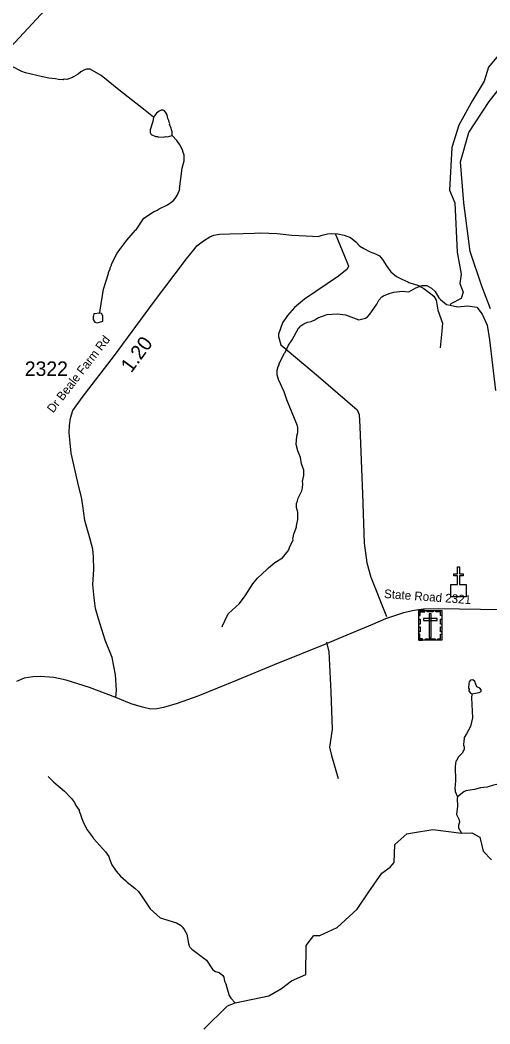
# Model space of a CAD drawing. Extents: x 1248224 to 1454986, y 825081 to 985870.
# Drawn here: x 1416601 to 1420659, y 892543 to 901215 of the extents above; entities that cross this region are included whole.
import ezdxf

# ---------------------------------------------------------------- set-up
doc = ezdxf.new("R2010")
doc.units = 0
for name, color, linetype in [('Exist Cultural Cemetery CELL', 7, 'Continuous'), ('Exist Cultural Church CELL', 7, 'Continuous'), ('Exist Hydrographic Creek Single Shore', 7, 'Continuous'), ('Exist Hydrographic Misc Water Feature', 7, 'Continuous'), ('Exist Hydrographic River Shore', 7, 'Continuous'), ('Exist Road Non-System Type 51', 7, 'Continuous'), ('Exist Road Secondary Mileage Hundredths English Label', 7, 'Continuous'), ('Exist Road Secondary Type 20 Attributed', 7, 'Continuous'), ('Exist Road Secondary Type 51 Attributed', 7, 'Continuous'), ('Exist Road Secondary Type 51 Label', 7, 'Continuous'), ('Exist Road Secondary Type 51 Number Label', 7, 'Continuous')]:
    doc.layers.add(name, color=color, linetype=linetype)

msp = doc.modelspace()

# ---------------------------------------------------------------- linework, layer by layer
at = {"layer": 'Exist Cultural Cemetery CELL'}
for points in [[(1420043.5, 896113.9), (1420242.6, 896113.9), (1420242.6, 895859.3), (1420043.5, 895859.3)], [(1420043.5, 896070.6), (1420054.9, 896070.6), (1420054.9, 896102.8), (1420095.4, 896102.8), (1420095.4, 896113.9), (1420043.5, 896113.9)], [(1420117.6, 896113.9), (1420169.4, 896113.9), (1420169.4, 896102.5), (1420117.6, 896102.5)], [(1420152.5, 896084.6), (1420133.9, 896084.6), (1420133.9, 895881.8), (1420152.5, 895881.8)], [(1420242.7, 896070.6), (1420231.3, 896070.6), (1420231.3, 896102.7), (1420190.8, 896102.7), (1420190.8, 896113.9), (1420242.7, 896113.9)], [(1420043.5, 895996.4), (1420043.5, 896039.8), (1420054.9, 896039.8), (1420054.9, 895996.4)], [(1420043.5, 895929.2), (1420043.5, 895972.5), (1420054.9, 895972.5), (1420054.9, 895929.2)], [(1420084.3, 896045.9), (1420084.3, 896027.2), (1420202.1, 896027.2), (1420202.1, 896045.9)], [(1420231.2, 895931.6), (1420231.2, 895974.9), (1420242.6, 895974.9), (1420242.6, 895931.6)], [(1420231.3, 895997.5), (1420231.3, 896040.8), (1420242.6, 896040.8), (1420242.6, 895997.5)], [(1420076.6, 895859.3), (1420076.6, 895870.8), (1420054.6, 895870.8), (1420054.6, 895911.2), (1420043.5, 895911.2), (1420043.5, 895859.3)], [(1420209.5, 895859.3), (1420209.5, 895870.8), (1420231.5, 895870.8), (1420231.5, 895911.2), (1420242.6, 895911.2), (1420242.6, 895859.3)], [(1420101, 895870.8), (1420185.8, 895870.8), (1420185.8, 895859.4), (1420101, 895859.4)]]:
    msp.add_lwpolyline(points, close=True, dxfattribs=at)
at = {"layer": 'Exist Cultural Church CELL'}
msp.add_lwpolyline([(1420321.7, 896338.3), (1420378.7, 896338.4), (1420378.7, 896414.5), (1420346.7, 896414.5), (1420346.7, 896430.5), (1420378.7, 896430.5), (1420378.7, 896490.7), (1420394.7, 896490.7), (1420394.7, 896430.5), (1420426.7, 896430.5), (1420426.7, 896414.5), (1420394.7, 896414.5), (1420394.7, 896338.4), (1420452.3, 896338.3), (1420452.3, 896231.8), (1420321.7, 896231.8)], close=True, dxfattribs=at)
at = {"layer": 'Exist Hydrographic Creek Single Shore'}
msp.add_lwpolyline([(1418187.1, 892496.7), (1418393.4, 892699.8), (1418459.8, 892725.8), (1418749.1, 892787.3), (1418859.3, 892849.3), (1418945.4, 892914.2), (1419069.2, 892970.2), (1419072, 893220.6), (1419136.7, 893307.7), (1419189.5, 893306.2), (1419339, 893377.2), (1419511.2, 893534.4), (1419613.4, 893683), (1419723.8, 893846.5), (1419797.8, 893897.9), (1419832.5, 893938.7), (1419837.1, 894094.4), (1419941.3, 894186.6), (1419990.4, 894194.1), (1420166.4, 894223.4), (1420413.8, 894191.8), (1420502.5, 894195.1), (1420571.9, 894157.3), (1420600.6, 894034.9), (1420673.1, 893960.8)], dxfattribs=at)
at = {"layer": 'Exist Hydrographic Misc Water Feature'}
for points in [[(1417751.6, 900376), (1417667.4, 900446.2), (1417494.3, 900582.1), (1417466.7, 900600.7), (1417301.7, 900736.1), (1417206.9, 900790.6), (1417175, 900791.3), (1417150.7, 900781.8), (1417126.5, 900768.4), (1417102, 900748.9), (1417061.5, 900725.8), (1417053.4, 900717.9), (1417005, 900703.1), (1416981, 900703.6), (1416973, 900699.8), (1416933, 900700.6), (1416907.1, 900707.3), (1416849.2, 900714.5), (1416793.5, 900723.8), (1416646.2, 900759), (1416614.6, 900771.8), (1416527.5, 900817.7)], [(1417913.8, 900217.3), (1417915.1, 900250.6), (1417907.5, 900266.8), (1417905.9, 900282.8), (1417892.5, 900315.1), (1417892.7, 900323.1), (1417885.1, 900339.3), (1417885.3, 900347.3), (1417877.6, 900363.5), (1417870.3, 900395.7), (1417862.6, 900411.9), (1417847.1, 900432.2), (1417837.2, 900436.4), (1417819.2, 900436.8), (1417803, 900429.2), (1417778.6, 900411.7), (1417751.6, 900376)], [(1417751.6, 900376), (1417747.1, 900338.4), (1417723.5, 900266.9), (1417723, 900242.9), (1417732.6, 900226.7), (1417770.2, 900209.8), (1417786.2, 900209.5), (1417794.1, 900205.3), (1417842.1, 900204.3), (1417856.2, 900208), (1417874.2, 900207.6), (1417913.8, 900217.3)], [(1417288.4, 898683.3), (1417293.3, 898708.1), (1417321.6, 898891.3), (1417364.5, 899026.5), (1417364.7, 899034.5), (1417377.4, 899066.1), (1417377.6, 899074.1), (1417390.1, 899097.9), (1417390.3, 899105.9), (1417440.3, 899200.8), (1417461, 899232.3), (1417522.8, 899315), (1417596.6, 899401.4), (1417602.3, 899403.7), (1417670.9, 899503.8), (1417752.1, 899558), (1417784.4, 899573.3), (1417800.7, 899584.9), (1417873.4, 899619.4), (1417922.2, 899652.3), (1417940.6, 899673.8), (1417959.3, 899705.5), (1417980.3, 899753), (1417978.8, 899757.1), (1418000.3, 899936.6), (1418017.7, 900000.3), (1418018.7, 900048.2), (1418007.5, 900080.5), (1418007.6, 900088.5), (1417980.7, 900137.1), (1417955.5, 900173.7), (1417913.8, 900217.3)], [(1418348.1, 895971.4), (1418346.2, 895979.5), (1418362.9, 896011.1), (1418373.6, 896040.9), (1418400.7, 896088.3), (1418496.5, 896176.2), (1418543.9, 896241.1), (1418610.2, 896345.7), (1418651.2, 896392.9), (1418732.8, 896469), (1418745.2, 896484.7), (1418802.2, 896529.5), (1418867, 896570), (1418904.1, 896615.3), (1418920.6, 896638.9), (1418927, 896658.8), (1418958.5, 896726.1), (1418957, 896733.2), (1418967.7, 896786), (1418972.2, 896789.9), (1418988.9, 896837.4), (1418987, 896844.8), (1418998.3, 896901.3), (1418999.6, 896965.3), (1418988.5, 897005.6), (1418989.3, 897039.5), (1418997.8, 897061.3), (1419002.3, 897085.2), (1419035.6, 897148.6), (1419040.1, 897172.5), (1419043, 897212.4), (1419041.3, 897228.5), (1419050.5, 897280.2), (1419051.6, 897328.2), (1419032.7, 897380.7), (1419021.9, 897437), (1418999.1, 897493.5), (1418984.3, 897549.9), (1418990, 897621.7), (1418998.6, 897653.5), (1418999.5, 897693.5), (1418995.8, 897709.6), (1418904.8, 897935.8), (1418882.2, 898004.3), (1418832.5, 898109.5), (1418821.4, 898149.7), (1418822.2, 898189.6), (1418831, 898221.5), (1418839.4, 898237.3), (1418839.5, 898245.3), (1418854.3, 898283), (1418883.6, 898338.4), (1418889.6, 898344.2), (1418919, 898407.6), (1418950.9, 898453.4), (1419006.2, 898553.7), (1419012.2, 898555.6), (1419026.6, 898573.3), (1419051, 898590.7), (1419083.3, 898604.1), (1419115.5, 898611.3), (1419147.8, 898626.6), (1419172.2, 898644), (1419252.8, 898672.3), (1419340.9, 898678.3), (1419412.7, 898668.7), (1419527.7, 898626.2), (1419584.1, 898640.9), (1419600.3, 898650.5), (1419622.8, 898674.1), (1419680.7, 898760.8), (1419699.4, 898794.4), (1419724.1, 898823.9), (1419740.3, 898833.5), (1419788.7, 898852.5), (1419828.9, 898863.5), (1419901.1, 898873.9), (1419957, 898868.7), (1420017.8, 898903.3), (1420074.2, 898922.1), (1420114.2, 898921.2), (1420153.6, 898900.4), (1420187.1, 898871.5), (1420217.8, 898814.8), (1420231.6, 898802.5), (1420284.8, 898759), (1420315.4, 898751.6)], [(1417288.4, 898683.3), (1417281.1, 898684.1), (1417249, 898678.9), (1417236.7, 898676.8), (1417232.5, 898653.3), (1417231.9, 898629.3), (1417245.4, 898604.9), (1417267.2, 898600.5), (1417307.5, 898611.5), (1417315.5, 898613.8), (1417315.8, 898627.3), (1417316.5, 898659.3), (1417303, 898681.7), (1417288.4, 898683.3)], [(1420505.4, 895395.2), (1420517.5, 895399), (1420565.7, 895405.9), (1420581.9, 895415.5), (1420582.2, 895429.5), (1420570.5, 895443.8), (1420546.7, 895456.3), (1420527.8, 895502.7), (1420510.1, 895517.1), (1420492, 895513.5), (1420479.7, 895499.8), (1420475.5, 895487.9), (1420474.6, 895443.9), (1420478.3, 895435.8), (1420478, 895419.8), (1420487.7, 895403.6), (1420505.4, 895395.2)], [(1420505.4, 895395.2), (1420503.4, 895391.3), (1420500.7, 895359.3), (1420508.9, 895187.1), (1420491.3, 895111.4), (1420457.9, 895048.1), (1420437.2, 895016.6), (1420436.9, 895000.6), (1420432.7, 894992.7), (1420431.8, 894952.7), (1420435.5, 894936.6), (1420435, 894912.6), (1420418.3, 894880.9), (1420387.6, 894849.6), (1420373.1, 894826), (1420370.9, 894816), (1420364.9, 894814.1), (1420359.8, 894766.2), (1420362.8, 894642.1), (1420355.6, 894574.3), (1420359.4, 894566.2), (1420359.1, 894550.2), (1420379.4, 894504.9)], [(1416842.1, 894680.5), (1416893, 894631.3), (1416985.3, 894553.2), (1417043.9, 894491.8), (1417071.2, 894455.2), (1417082.7, 894431), (1417111.8, 894390.3), (1417110.6, 894385.3), (1417145.4, 894285.6), (1417180.1, 894220.8), (1417232.6, 894151.5), (1417234.4, 894145.5), (1417337.9, 894029.1), (1417367, 893988.5), (1417372, 893970.5), (1417392.7, 893918.1), (1417431.3, 893863.7), (1417467.1, 893820.1), (1417513, 893779.6), (1417524.2, 893767), (1417593.1, 893717.4), (1417622.4, 893686.7), (1417655.5, 893642), (1417725.1, 893536.4), (1417811.4, 893458.5), (1417950.6, 893417.4), (1417986.1, 893396.5), (1418003.7, 893378.1), (1418019.3, 893357.8), (1418040.4, 893317.3), (1418054.6, 893236.9), (1418060.3, 893218.8), (1418068, 893206.7), (1418083.6, 893190.3), (1418212.2, 893094.8), (1418265.7, 893010.1), (1418289.4, 892995.6), (1418319.3, 892988.9), (1418350.6, 892962.2), (1418360.3, 892946), (1418367.6, 892913.9), (1418379, 892889.6), (1418393.7, 892825.3), (1418406.9, 892789), (1418422.4, 892764.6), (1418459.8, 892725.8)], [(1420762.4, 894621.4), (1420688.3, 894606.9), (1420635.9, 894588), (1420578.7, 894582), (1420524.6, 894569.8), (1420451.3, 894558.1), (1420433, 894548.5), (1420379.4, 894504.9)], [(1420379.4, 894504.9), (1420375.8, 894489.8), (1420378.4, 894425.7), (1420370.8, 894353.8), (1420393.8, 894305.2), (1420395.3, 894285.2), (1420388.8, 894261.4), (1420388.3, 894237.4), (1420413.8, 894191.8)]]:
    msp.add_lwpolyline(points, dxfattribs=at)
at = {"layer": 'Exist Hydrographic River Shore'}
for points in [[(1416445.5, 900902.1), (1417000.9, 901506.4)], [(1420730.5, 900908), (1420645.7, 900809), (1420608, 900686.5), (1420509.2, 900519.2), (1420389.9, 900306.6), (1420331, 900115.8), (1420309.7, 899746.9), (1420354.4, 899636.1), (1420376.7, 899210.6), (1420411.8, 899020.5), (1420400.1, 898938.7), (1420426.4, 898865.6), (1420411.8, 898810.1), (1420321.2, 898763.3), (1420315.4, 898751.6), (1420379.7, 898737), (1420467.3, 898745.8), (1420546.2, 898734.1), (1420592.9, 898675.6), (1420633.8, 898579.1), (1420656.5, 898451.5), (1420706.4, 898014.2)], [(1420665.2, 898720.4), (1420589.8, 898917.5), (1420488.6, 899216.7), (1420432.1, 899636.1), (1420403.4, 899990), (1420475.4, 900244.7), (1420652.8, 900512.2), (1420784.6, 900679.4)]]:
    msp.add_lwpolyline(points, dxfattribs=at)
at = {"layer": 'Exist Road Non-System Type 51'}
for points in [[(1419321.9, 899372.3), (1419423.8, 899127.1), (1419436.5, 899088.9), (1419426.9, 899063.4), (1419350.6, 899002.9), (1419057.8, 898805.5), (1418971.9, 898732.2), (1418911.5, 898662.2), (1418866.9, 898598.5), (1418831.9, 898502.9), (1418831.9, 898480.6), (1418854.2, 898410.6), (1419178.7, 898136.7), (1419512.9, 897848.5), (1419528.8, 897807.1), (1419535.1, 897702), (1419557.4, 897122.5), (1419573.3, 896695.8), (1419595.6, 896527), (1419630.6, 896402.8), (1419764.2, 896062.1)], [(1419958.3, 898949.4), (1420042.5, 898921.3), (1420088, 898896), (1420133.6, 898860.5), (1420174, 898830.2), (1420194.3, 898794.7), (1420209.4, 898708.7), (1420249.9, 898597.3), (1420244.8, 898526.4), (1420229.7, 898384.7)], [(1419248.7, 895840.8), (1419267.8, 895758), (1419283.7, 895410.9), (1419296.5, 895086), (1419274.2, 894933.2), (1419290.1, 894863.1), (1419347.4, 894662.5)]]:
    msp.add_lwpolyline(points, dxfattribs=at)
at = {"layer": 'Exist Road Secondary Type 20 Attributed'}
for points in [[(1417428.5, 895364), (1417433.3, 895426.6), (1417424.6, 895559.7), (1417395.7, 895708.8), (1417334.9, 895859.3), (1417278.6, 896043.3), (1417251.1, 896133), (1417241, 896222.8), (1417229.4, 896338.5), (1417238.1, 896470.2), (1417233.8, 896577.9), (1417229.5, 896644.4), (1417206.3, 896731.3), (1417158.6, 896893.4), (1417141.3, 897019.7), (1417129.8, 897093.5), (1417106.6, 897194.8), (1417066.2, 897372.8), (1417043.3, 897473.1), (1417033.2, 897564.2), (1417024.5, 897648.2), (1417028.9, 897711.8), (1417034.7, 897775.5), (1417054.9, 897843.5), (1417135.9, 897955), (1417416.1, 898318.7), (1417752.7, 898776.4), (1418038.3, 899152.9), (1418112.1, 899244.1), (1418126.5, 899264.4), (1418184.4, 899309.2), (1418240.8, 899344), (1418274, 899358.4), (1418321.7, 899367.1), (1418411.4, 899368.6), (1418528.5, 899371.5), (1418626.8, 899374.4), (1418678.4, 899377), (1418820.1, 899371.2), (1418947.3, 899358.2), (1419071.6, 899352.4), (1419127.5, 899348.1), (1419176.7, 899346.6), (1419210.3, 899356.2), (1419256.6, 899369.2), (1419292, 899371.3)], [(1419292, 899371.3), (1419345.8, 899368), (1419401.1, 899356.5), (1419454.5, 899335.5), (1419500.2, 899299.3), (1419536.5, 899263), (1419570.8, 899242), (1419624.2, 899213.4), (1419669.9, 899196.2), (1419706.2, 899177.1), (1419730.9, 899146.6), (1419765.3, 899093.2), (1419803.4, 899041.7), (1419853, 898999.7), (1419898.7, 898976.8), (1419950.2, 898953.9), (1419958.3, 898949.4)]]:
    msp.add_lwpolyline(points, dxfattribs=at)
at = {"layer": 'Exist Road Secondary Type 51 Attributed'}
for points in [[(1420979, 896117.9), (1420577.4, 896122.1), (1420216, 896128.4), (1420086.2, 896126.3), (1420003.8, 896113.9), (1419913.2, 896093.3), (1419757.9, 896042.3), (1419643.4, 895994.4), (1419355, 895872.7), (1419251.8, 895830.1), (1418794.1, 895644.9), (1418476.9, 895512.9), (1418135, 895374.8), (1417957.8, 895310.9), (1417840.4, 895277.9), (1417780.7, 895265.5), (1417731.3, 895263.5), (1417657.1, 895280), (1417560.3, 895308.8), (1417428.5, 895364)], [(1417428.5, 895364), (1417200.1, 895448.4), (1416998.7, 895513.4), (1416893.3, 895534.5), (1416777.3, 895543.2), (1416710.5, 895541.5), (1416635, 895529.2), (1416570, 895501)]]:
    msp.add_lwpolyline(points, dxfattribs=at)

# ---------------------------------------------------------------- texts
at = {"layer": 'Exist Road Secondary Mileage Hundredths English Label'}
msp.add_text('1.20', height=125, rotation=53.67114, dxfattribs=at).set_placement((1417560.3, 898160.3))
at = {"layer": 'Exist Road Secondary Type 51 Label'}
for s, rotation, p in [('Dr Beale Farm Rd', 52.04722, (1416885.6, 897816.3)), ('State Road 2321', 355.91411, (1419742.4, 896223.2))]:
    msp.add_text(s, height=75, rotation=rotation, dxfattribs=at).set_placement(p)
at = {"layer": 'Exist Road Secondary Type 51 Number Label'}
msp.add_text('2322', height=125, dxfattribs=at).set_placement((1416641.6, 898141.2))

doc.saveas('drawing.dxf')
